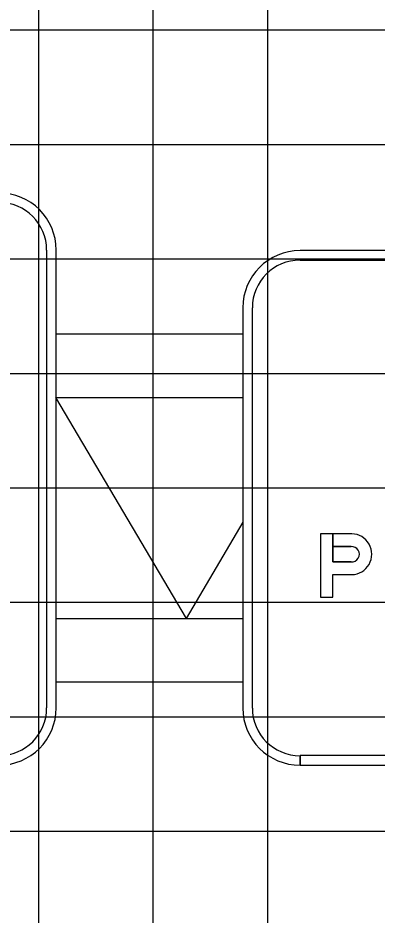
# Model space of a CAD drawing. Extents: x 2193008 to 2198143, y 1236112 to 1237864.
# Drawn here: x 2196142.34 to 2196148.61, y 1237191.64 to 1237207.32 of the extents above; entities that cross this region are included whole.
import ezdxf

# ---------------------------------------------------------------- set-up
doc = ezdxf.new("R2010")
doc.units = 0
for name, color, linetype in [('GSBWFILL', 7, 'Continuous'), ('GSCOLORFILL', 7, 'Continuous'), ('GSDIMS', 7, 'Continuous'), ('GSOUTLINE', 7, 'Continuous'), ('M-ROADS', 7, 'Continuous')]:
    doc.layers.add(name, color=color, linetype=linetype)

msp = doc.modelspace()

# ---------------------------------------------------------------- linework, layer by layer
at = {"layer": 'GSBWFILL'}
for points in [[(2196147.625, 1237198.301), (2196147.625, 1237197.194), (2196147.844, 1237197.194), (2196147.844, 1237197.592), (2196148.172, 1237197.592)], [(2196148.161, 1237197.813), (2196147.844, 1237197.813), (2196147.844, 1237198.301), (2196147.625, 1237198.301)], [(2196148.172, 1237198.301), (2196147.844, 1237198.301), (2196147.844, 1237198.08), (2196148.161, 1237198.08)]]:
    msp.add_lwpolyline(points, dxfattribs=at)
for major_axis, start_param, end_param in [((0, 0.355), 3.140988, 6.28379), ((0, 0.134), 3.056611, 6.368167)]:
    msp.add_ellipse((2196148.172, 1237197.946), major_axis=major_axis, ratio=0.985874, start_param=start_param, end_param=end_param, dxfattribs=at)
at = {"layer": 'GSCOLORFILL'}
for p, q in [((2196142.845, 1237203.26), (2196142.845, 1237195.26)), ((2196143.012, 1237195.26), (2196143.012, 1237203.26)), ((2196157.759, 1237203.251), (2196147.269, 1237203.251)), ((2196147.269, 1237203.085), (2196157.759, 1237203.085)), ((2196146.27, 1237202.252), (2196146.27, 1237195.259)), ((2196146.437, 1237195.259), (2196146.437, 1237202.252)), ((2196147.269, 1237194.26), (2196147.269, 1237194.427)), ((2196157.759, 1237194.427), (2196147.271, 1237194.427)), ((2196147.271, 1237194.427), (2196147.271, 1237194.26)), ((2196147.271, 1237194.26), (2196157.759, 1237194.26))]:
    msp.add_line(p, q, dxfattribs=at)
for points in [[(2196147.625, 1237198.301), (2196147.625, 1237197.194), (2196147.844, 1237197.194), (2196147.844, 1237197.592), (2196148.172, 1237197.592)], [(2196148.161, 1237197.813), (2196147.844, 1237197.813), (2196147.844, 1237198.301), (2196147.625, 1237198.301)], [(2196148.172, 1237198.301), (2196147.844, 1237198.301), (2196147.844, 1237198.08), (2196148.161, 1237198.08)]]:
    msp.add_lwpolyline(points, dxfattribs=at)
for centre, radius, start, end in [((2196142.012, 1237203.26), 1, 0, 90), ((2196142.012, 1237203.26), 0.833, 0, 90), ((2196147.269, 1237202.252), 0.999, 90, 180), ((2196147.269, 1237202.252), 0.833, 90, 180), ((2196142.012, 1237195.26), 1, 270, 0), ((2196142.012, 1237195.26), 0.833, 270, 0), ((2196147.269, 1237195.259), 0.999, 180, 270), ((2196147.269, 1237195.259), 0.833, 180, 270)]:
    msp.add_arc(centre, radius, start, end, dxfattribs=at)
for major_axis, start_param, end_param in [((0, 0.355), 3.140988, 6.28379), ((0, 0.134), 3.056611, 6.368167)]:
    msp.add_ellipse((2196148.172, 1237197.946), major_axis=major_axis, ratio=0.985874, start_param=start_param, end_param=end_param, dxfattribs=at)
at = {"layer": 'GSDIMS'}
for p, q in [((2196142.999, 1237201.797), (2196146.27, 1237201.797)), ((2196142.999, 1237200.687), (2196146.27, 1237200.687)), ((2196142.999, 1237200.687), (2196145.278, 1237196.824)), ((2196146.27, 1237198.506), (2196145.278, 1237196.824)), ((2196142.999, 1237196.824), (2196146.27, 1237196.824)), ((2196142.999, 1237195.714), (2196146.27, 1237195.714))]:
    msp.add_line(p, q, dxfattribs=at)
at = {"layer": 'GSOUTLINE'}
for p, q in [((2196147.844, 1237197.813), (2196148.161, 1237197.813)), ((2196147.844, 1237197.592), (2196148.172, 1237197.592))]:
    msp.add_line(p, q, dxfattribs=at)
for points in [[(2196148.172, 1237198.301), (2196147.625, 1237198.301), (2196147.625, 1237197.194), (2196147.844, 1237197.194), (2196147.844, 1237197.592)], [(2196148.161, 1237198.08), (2196147.844, 1237198.08), (2196147.844, 1237197.813)]]:
    msp.add_lwpolyline(points, dxfattribs=at)
for major_axis, start_param, end_param in [((0, 0.355), 3.140988, 6.28379), ((0, 0.134), 3.056611, 6.368167)]:
    msp.add_ellipse((2196148.172, 1237197.946), major_axis=major_axis, ratio=0.985874, start_param=start_param, end_param=end_param, dxfattribs=at)
at = {"layer": 'M-ROADS'}
for p, q in [((2196142.707, 1237163.106), (2196142.707, 1237223.106)), ((2196144.707, 1237163.106), (2196144.707, 1237223.106)), ((2196146.707, 1237163.106), (2196146.707, 1237223.106)), ((2196074.707, 1237207.106), (2196204.707, 1237207.106)), ((2196074.707, 1237205.106), (2196204.707, 1237205.106)), ((2196074.707, 1237203.106), (2196204.707, 1237203.106)), ((2196074.707, 1237201.106), (2196204.707, 1237201.106)), ((2196074.707, 1237199.106), (2196204.707, 1237199.106)), ((2196074.707, 1237197.106), (2196204.707, 1237197.106)), ((2196074.707, 1237195.106), (2196204.707, 1237195.106)), ((2196074.707, 1237193.106), (2196204.707, 1237193.106))]:
    msp.add_line(p, q, dxfattribs=at)

doc.saveas('drawing.dxf')
